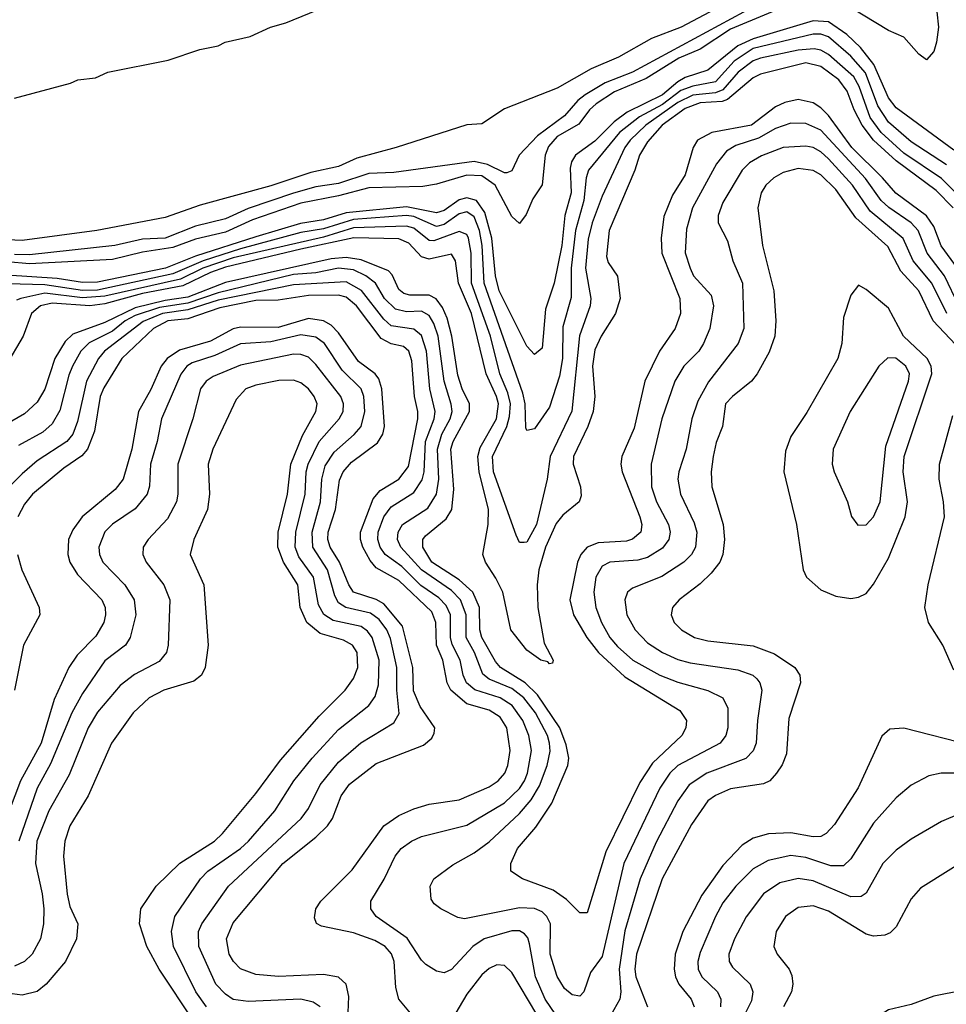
# Model space of a CAD drawing. Header units: inches. Extents: x 1308407 to 1441228, y 959628 to 1036311.
# Tile 350 of 656: x 1361804 to 1364263, y 1023457 to 1026069. Entities that reach past the tile are written whole.
import ezdxf

# ---------------------------------------------------------------- set-up
doc = ezdxf.new("R2010")
doc.units = ezdxf.units.IN
doc.header["$MEASUREMENT"] = 0
doc.layers.add('B3062', color=7, linetype='Continuous')

msp = doc.modelspace()

# ---------------------------------------------------------------- linework, layer by layer
at = {"layer": 'B3062', "color": 5}
for points, elevation in [([(1363710.1, 1026130), (1363559, 1026050), (1363480.3, 1026019.7), (1363392.8, 1025970), (1363320.6, 1025939.4), (1363230, 1025887.5), (1363090, 1025832.7), (1363030, 1025793.1), (1362990, 1025790.7), (1362802.7, 1025730), (1362698.3, 1025701.7), (1362650, 1025679.6), (1362576, 1025664), (1362470, 1025628.8), (1362283, 1025577), (1362190, 1025544.4), (1362008.5, 1025510), (1361810, 1025483.2), (1361710, 1025487.6)], 2340), ([(1363890, 1026128.1), (1363690, 1026044.3), (1363610, 1025991.3), (1363553, 1025967), (1363466.5, 1025913.5), (1363382.3, 1025877.7), (1363334.1, 1025845.9), (1363315.9, 1025830), (1363287.5, 1025792.5), (1363230, 1025759.7), (1363206.8, 1025733.2), (1363198.2, 1025710), (1363190, 1025631), (1363165.6, 1025594.5), (1363147.8, 1025552.2), (1363130, 1025529), (1363110, 1025547.2), (1363065.7, 1025630), (1363030, 1025655), (1362990, 1025657), (1362910, 1025632.9), (1362873.4, 1025626.6), (1362730, 1025623.3), (1362650, 1025601.8), (1362550, 1025582.6), (1362421.4, 1025538.6), (1362350, 1025505.8), (1362270, 1025486.7), (1362210, 1025465), (1362130, 1025452.3), (1362050, 1025433.2), (1361830, 1025421.2), (1361770, 1025427.3)], 2380), ([(1363790, 1026125.5), (1363430.1, 1025930), (1363357.7, 1025902.3), (1363304.5, 1025870), (1363285.1, 1025854.9), (1363250, 1025814.3), (1363178.4, 1025761.6), (1363129.7, 1025710.3), (1363110, 1025668.4), (1363096.7, 1025663.3), (1363090, 1025662.9), (1363045.5, 1025685.5), (1363010, 1025692.9), (1362796.4, 1025663.6), (1362730, 1025661.6), (1362650, 1025634.4), (1362590, 1025626.1), (1362530.8, 1025609.2), (1362410, 1025568.1), (1362350, 1025541.1), (1362270, 1025521.4), (1362190, 1025490), (1362130, 1025486.9), (1362056, 1025470), (1361830, 1025445.1), (1361790, 1025446.1)], 2360), ([(1364238.3, 1026090), (1364242.3, 1026050), (1364237.4, 1026010), (1364230, 1025985.1), (1364210, 1025962.8), (1364190, 1025978.3), (1364150, 1026023.2), (1364110, 1026040.6), (1363979.2, 1026119.2)], 2380), ([(1361790, 1025861), (1361938.9, 1025901.1), (1361958, 1025910), (1362004.5, 1025915.5), (1362038, 1025930), (1362198, 1025962), (1362282, 1025990), (1362330, 1026000.5), (1362349, 1026010), (1362415.3, 1026024.7), (1362469.2, 1026050), (1362510, 1026061.3), (1362615.8, 1026104.2)], 2340), ([(1364283.3, 1025723.3), (1364130, 1025835.8), (1364110, 1025861.8), (1364070.4, 1025950.4), (1364035.3, 1025995.3), (1363999.2, 1026030), (1363950, 1026064.2), (1363910, 1026066.7), (1363750, 1026019.1), (1363710, 1026000.3), (1363630, 1025935.1), (1363570, 1025916.1), (1363550, 1025904.9), (1363509.5, 1025870), (1363415.6, 1025824.4), (1363381.5, 1025798.5), (1363330, 1025747), (1363278.9, 1025710), (1363267.9, 1025692.1), (1363264.7, 1025675.3), (1363266.9, 1025610), (1363250.5, 1025549.5), (1363242.5, 1025470), (1363221.9, 1025370), (1363199.1, 1025300.9), (1363190, 1025197.6), (1363170, 1025181.2), (1363150, 1025203.2), (1363076.5, 1025350), (1363066.7, 1025390), (1363056.9, 1025490), (1363037.9, 1025557.9), (1363016.1, 1025590), (1362990, 1025597.1), (1362970, 1025591), (1362930, 1025563.5), (1362910, 1025557.3), (1362830, 1025573.1), (1362670, 1025557.3), (1362610, 1025538.3), (1362548.7, 1025528.7), (1362430, 1025492.9), (1362270, 1025442.3), (1362190.2, 1025409.8), (1362010, 1025373.3), (1361970, 1025372), (1361902.8, 1025382.8), (1361768.7, 1025391.3)], 2420), ([(1364263.9, 1025683.9), (1364170, 1025745.3), (1364110, 1025797.8), (1364081, 1025841), (1364048.3, 1025928.3), (1364010, 1025972.6), (1363950, 1026023.6), (1363930, 1026030.7), (1363910, 1026030.7), (1363750, 1025993.1), (1363700.2, 1025959.8), (1363650, 1025904.5), (1363590, 1025893), (1363558.8, 1025881.2), (1363510, 1025844.2), (1363448.7, 1025811.3), (1363395.4, 1025770), (1363313.7, 1025670), (1363307.2, 1025650), (1363300.6, 1025590), (1363278.5, 1025510), (1363267.7, 1025410), (1363267.5, 1025332.5), (1363245.3, 1025254.7), (1363244, 1025170), (1363236.4, 1025123.6), (1363210, 1025041.6), (1363170, 1024984.1), (1363150, 1024979.1), (1363146.6, 1024986.6), (1363144.8, 1025050), (1363138.8, 1025078.8), (1363036.7, 1025370), (1363030.8, 1025470), (1363024, 1025510), (1363010, 1025546.7), (1362990, 1025559.5), (1362970, 1025554), (1362930, 1025525.9), (1362910, 1025520.8), (1362850, 1025547.6), (1362830, 1025550.2), (1362690, 1025539.6), (1362610, 1025514.7), (1362550, 1025505.1), (1362390, 1025461.4), (1362290.3, 1025429.7), (1362210, 1025394.9), (1362010, 1025351.8), (1361970, 1025350.9), (1361870, 1025365.8), (1361771.8, 1025368.2)], 2440), ([(1364299.1, 1025599.1), (1364250, 1025648.4), (1364150, 1025715.4), (1364090, 1025770), (1364061, 1025810), (1364032.1, 1025892.1), (1364017.5, 1025917.5), (1363950, 1025976.9), (1363930, 1025988.2), (1363912.2, 1025992.2), (1363870, 1025988.3), (1363770, 1025967.8), (1363750, 1025960), (1363710.5, 1025930), (1363670, 1025883), (1363650, 1025875.5), (1363590, 1025869.1), (1363550, 1025849.7), (1363465.3, 1025790), (1363423.5, 1025750), (1363409.4, 1025730), (1363350, 1025601.2), (1363323, 1025530), (1363312.5, 1025487.5), (1363305.3, 1025410), (1363319.7, 1025330), (1363317.4, 1025310), (1363289.8, 1025230.2), (1363269.1, 1025030.9), (1363211.2, 1024910), (1363204, 1024850), (1363175.1, 1024730), (1363150, 1024682.8), (1363142.2, 1024682.2), (1363130, 1024682.4), (1363121.6, 1024701.6), (1363061.2, 1024870), (1363058.4, 1024910), (1363096.4, 1024990), (1363103.9, 1025016.1), (1363106.1, 1025050), (1363099.4, 1025079.4), (1363078.3, 1025130), (1363052.8, 1025230), (1363002.4, 1025370), (1363001.9, 1025450), (1362994.9, 1025490), (1362990, 1025499.4), (1362970, 1025507.2), (1362902.4, 1025482.4), (1362890, 1025483.2), (1362850, 1025516), (1362830, 1025521.7), (1362690, 1025516.7), (1362610, 1025492.6), (1362370, 1025437.1), (1362290, 1025410.4), (1362230, 1025380.6), (1362030, 1025335.4), (1361970, 1025331.1), (1361870, 1025343.9), (1361806.4, 1025330), (1361794.9, 1025325.1)], 2460), ([(1364281.1, 1025570), (1364235.9, 1025615.9), (1364130, 1025694.5), (1364070, 1025750), (1364039.3, 1025790), (1364018.5, 1025830), (1363999.9, 1025879.9), (1363978, 1025910), (1363930, 1025945), (1363890, 1025955.3), (1363770, 1025924.7), (1363750, 1025914.9), (1363682.7, 1025857.3), (1363667.8, 1025852.2), (1363610, 1025848.4), (1363570, 1025834.1), (1363509.2, 1025790), (1363470, 1025745.4), (1363448.9, 1025710), (1363436.5, 1025670), (1363367.8, 1025510), (1363361.3, 1025441.3), (1363365.4, 1025425.4), (1363390, 1025388.7), (1363397, 1025330), (1363384.9, 1025290), (1363347.1, 1025230), (1363330, 1025193.2), (1363324.2, 1025150), (1363329.8, 1025070), (1363326.1, 1025030), (1363311.9, 1024990), (1363273.3, 1024910), (1363272.7, 1024890), (1363292.4, 1024830), (1363294.3, 1024805.7), (1363288.6, 1024790), (1363245.5, 1024754.5), (1363227.5, 1024732.5), (1363199.5, 1024670), (1363181.7, 1024610), (1363176.7, 1024570), (1363179.2, 1024510), (1363195.3, 1024415.3), (1363219.2, 1024370), (1363218, 1024362), (1363210, 1024359.8), (1363205.3, 1024365.3), (1363186.7, 1024370), (1363150, 1024396.7), (1363107.3, 1024450), (1363085.7, 1024550), (1363067.8, 1024587.8), (1363039.7, 1024630), (1363032.8, 1024650), (1363047, 1024730), (1363047.5, 1024770), (1363023.5, 1024870), (1363019.3, 1024910), (1363026.1, 1024933.9), (1363069.1, 1025010), (1363074.3, 1025050), (1363069.4, 1025070), (1363041.6, 1025130), (1363002.4, 1025290), (1362968.7, 1025370), (1362960.4, 1025430), (1362950, 1025447.7), (1362890, 1025433.7), (1362870, 1025440.6), (1362836.7, 1025476.7), (1362810, 1025488.1), (1362690.4, 1025490.4), (1362550, 1025460.2), (1362350, 1025413), (1362310, 1025398.9), (1362236.4, 1025363.6), (1362130, 1025343), (1362030, 1025315.5), (1361990, 1025310), (1361890, 1025317.2), (1361859.1, 1025310), (1361834.8, 1025290), (1361813, 1025230), (1361766.4, 1025150)], 2480), ([(1364292.7, 1025410), (1364249.4, 1025469.4), (1364230, 1025520.6), (1364210, 1025549.3), (1364128.7, 1025608.7), (1364094, 1025650), (1364012.5, 1025730), (1363950, 1025815.5), (1363930, 1025835.6), (1363910, 1025848.4), (1363870, 1025857.4), (1363834.7, 1025850), (1363810, 1025838), (1363745.9, 1025790), (1363640.7, 1025770), (1363602.9, 1025750), (1363591.5, 1025730), (1363570, 1025657.5), (1363536.2, 1025603.8), (1363512.9, 1025547.1), (1363505.8, 1025490), (1363508.3, 1025450), (1363555.6, 1025330), (1363557.3, 1025290), (1363543.8, 1025250), (1363501.6, 1025190), (1363463, 1025110), (1363434.4, 1024985.6), (1363402.1, 1024910), (1363398.8, 1024890), (1363402.4, 1024870), (1363449.7, 1024750), (1363454.5, 1024730), (1363451.8, 1024710), (1363430, 1024691.2), (1363414, 1024686), (1363338.6, 1024681.4), (1363309.7, 1024670), (1363293.2, 1024650), (1363284.4, 1024630), (1363263.9, 1024530), (1363273.1, 1024490), (1363308.7, 1024430), (1363339.5, 1024390), (1363410, 1024325.5), (1363556.1, 1024236.1), (1363573.4, 1024210), (1363572, 1024190), (1363561, 1024170), (1363483.1, 1024096.9), (1363450, 1024044.9), (1363358.9, 1023861.1), (1363310, 1023699.2), (1363290, 1023699.2), (1363254.6, 1023734.6), (1363219.4, 1023759.4), (1363138.4, 1023790), (1363107.6, 1023810), (1363107.1, 1023830), (1363124.8, 1023870), (1363173.5, 1023926.5), (1363215.8, 1023990), (1363258.1, 1024090), (1363261.3, 1024110), (1363254.5, 1024145.5), (1363237.5, 1024190), (1363178.1, 1024278.1), (1363144.9, 1024310), (1363079.8, 1024350), (1363066.4, 1024366.4), (1363030.4, 1024430.4), (1363024.7, 1024450), (1363024.4, 1024510), (1363006, 1024550), (1362970, 1024583.2), (1362897.3, 1024630), (1362873.2, 1024670), (1362873.4, 1024690), (1362880.3, 1024699.7), (1362935.4, 1024744.6), (1362950.2, 1024769.8), (1362956.3, 1024823.7), (1362948.3, 1024930), (1362954.1, 1024950), (1362997.7, 1025030), (1362997.1, 1025050), (1362977.8, 1025090), (1362966.5, 1025126.5), (1362950.2, 1025229.8), (1362937.8, 1025277.8), (1362925.7, 1025305.7), (1362909.1, 1025329.1), (1362890, 1025338.6), (1362838.9, 1025338.9), (1362823.1, 1025343.1), (1362810, 1025353.1), (1362792.3, 1025392.3), (1362782.8, 1025402.8), (1362710, 1025431.8), (1362670, 1025438.3), (1362630, 1025434.9), (1362350, 1025372.1), (1362250, 1025333.3), (1362190, 1025324.7), (1362110, 1025305), (1362030, 1025266.1), (1361945, 1025235), (1361924.2, 1025215.8), (1361897.2, 1025170), (1361870, 1025089), (1361850, 1025054.1), (1361816.1, 1025023.9), (1361765.7, 1024994.3)], 2520), ([(1364296.6, 1025310), (1364258, 1025390), (1364211.9, 1025450), (1364188, 1025510), (1364170, 1025530.5), (1364110.7, 1025570.7), (1364090.2, 1025590), (1364048.2, 1025648.2), (1363930, 1025776.5), (1363890, 1025794.1), (1363850, 1025794.9), (1363810, 1025780.8), (1363764.7, 1025755.3), (1363704.2, 1025735.8), (1363679.5, 1025720.5), (1363652.8, 1025687.2), (1363589, 1025570), (1363573.3, 1025513.2), (1363570, 1025451), (1363583.4, 1025410), (1363592.3, 1025390), (1363638.7, 1025338.7), (1363644.7, 1025310), (1363635.7, 1025250), (1363618.7, 1025210), (1363605.8, 1025190), (1363566.3, 1025150), (1363542.6, 1025110), (1363507.7, 1025010), (1363480.1, 1024890), (1363480.9, 1024830), (1363493.6, 1024790), (1363525.9, 1024730), (1363530.1, 1024710), (1363526.9, 1024690), (1363510, 1024666.7), (1363470, 1024641.9), (1363444.7, 1024635.3), (1363370.4, 1024629.6), (1363350, 1024619), (1363333.1, 1024590), (1363327.7, 1024550), (1363332.9, 1024510), (1363347.5, 1024470), (1363369.7, 1024430), (1363390, 1024405.8), (1363431.1, 1024370), (1363502.8, 1024330), (1363550, 1024311.2), (1363629.8, 1024289.8), (1363670.1, 1024270.1), (1363682.9, 1024242.9), (1363683.4, 1024190), (1363677.4, 1024170), (1363663.1, 1024150), (1363550.5, 1024090), (1363529.4, 1024070), (1363502.7, 1024030), (1363407.4, 1023830), (1363350, 1023583.7), (1363318.9, 1023541.1), (1363300.7, 1023490), (1363290, 1023478.2), (1363270, 1023482), (1363250, 1023498.3), (1363230, 1023530.8), (1363211.9, 1023590), (1363212.4, 1023670), (1363203, 1023690), (1363190, 1023702.2), (1363170, 1023711.1), (1363130, 1023712.6), (1362983.8, 1023683.8), (1362966.9, 1023686.9), (1362921.6, 1023710), (1362903.5, 1023723.5), (1362895.9, 1023735.9), (1362892.8, 1023770), (1362903.1, 1023790), (1362952.9, 1023827.1), (1363010, 1023858.4), (1363050, 1023888.1), (1363130, 1023962.7), (1363161.1, 1023998.9), (1363183.3, 1024036.7), (1363203.3, 1024090), (1363211.5, 1024128.5), (1363210.2, 1024150), (1363204.1, 1024170), (1363172.8, 1024230), (1363142, 1024270), (1363110, 1024295), (1363050, 1024319.1), (1363032.5, 1024332.5), (1363010.6, 1024390), (1362988.5, 1024430), (1362988.7, 1024490), (1362973.7, 1024530), (1362950, 1024554.9), (1362870, 1024609.7), (1362815.5, 1024670), (1362806.6, 1024690), (1362808.2, 1024710), (1362819.7, 1024730), (1362887, 1024773), (1362909.7, 1024810), (1362915.7, 1024850), (1362912.6, 1024930), (1362924.2, 1024970), (1362946.6, 1025010), (1362951.5, 1025030), (1362948.8, 1025048.8), (1362930, 1025110), (1362913.9, 1025230), (1362903.1, 1025263.1), (1362890, 1025284.8), (1362870, 1025296), (1362830, 1025294.4), (1362801.1, 1025301.1), (1362771.6, 1025330), (1362748.4, 1025370), (1362722.5, 1025390), (1362690, 1025405.7), (1362650, 1025410.1), (1362590, 1025397.9), (1362530, 1025393.2), (1362330, 1025344.5), (1362250, 1025317.3), (1362174.5, 1025305.5), (1362110, 1025284.4), (1362083.7, 1025270), (1362050, 1025242.7), (1361988.1, 1025211.9), (1361965.6, 1025190), (1361943.8, 1025150), (1361933.8, 1025126.2), (1361910, 1025032.2), (1361890, 1024997.1), (1361865.3, 1024974.7), (1361800.3, 1024939.7)], 2540), ([(1364264.8, 1025290), (1364224.3, 1025370), (1364175.3, 1025430), (1364148.8, 1025488.8), (1364061.3, 1025561.3), (1364013.8, 1025630), (1363950, 1025700.1), (1363930, 1025718.8), (1363910, 1025729.9), (1363890, 1025734.2), (1363830, 1025729.9), (1363772.1, 1025707.9), (1363740.4, 1025690), (1363721.3, 1025670), (1363670, 1025584.6), (1363657.2, 1025550), (1363657.7, 1025530), (1363682.6, 1025482.6), (1363696.4, 1025430), (1363721.8, 1025370), (1363725.7, 1025250), (1363711, 1025210), (1363631.6, 1025108.4), (1363603.1, 1025056.9), (1363587.7, 1025010), (1363572.4, 1024930), (1363552.8, 1024870), (1363550.1, 1024850), (1363557.7, 1024810), (1363594.2, 1024734.2), (1363600.9, 1024710), (1363597.5, 1024670), (1363586.5, 1024650), (1363566.8, 1024630), (1363507.9, 1024592.1), (1363430, 1024561.1), (1363416.6, 1024550), (1363409.6, 1024530), (1363415.4, 1024490), (1363437.2, 1024450), (1363470, 1024416), (1363510, 1024390.1), (1363550, 1024371.8), (1363582.9, 1024362.9), (1363710, 1024344.4), (1363749.3, 1024330), (1363760, 1024320), (1363768.4, 1024310), (1363773.6, 1024290), (1363761.5, 1024210), (1363758.3, 1024150), (1363750.3, 1024129.7), (1363730.9, 1024109.1), (1363627.2, 1024070), (1363580.7, 1024039.3), (1363550, 1023996.8), (1363492.8, 1023887.2), (1363450.9, 1023790), (1363410, 1023651.5), (1363394.9, 1023550), (1363399.3, 1023490), (1363396.6, 1023470), (1363372.5, 1023427.5)], 2560), ([(1364287.7, 1025207.7), (1364228.4, 1025270), (1364190, 1025349.9), (1364142.1, 1025402.1), (1364108, 1025468), (1364023.3, 1025543.3), (1363970, 1025619.1), (1363930, 1025657.6), (1363910, 1025669.3), (1363870, 1025674.8), (1363830, 1025664.4), (1363804.8, 1025650), (1363784, 1025630), (1363771.8, 1025610), (1363763, 1025570), (1363775.2, 1025470), (1363805.5, 1025350), (1363810.9, 1025270), (1363808, 1025230), (1363793.1, 1025186.9), (1363761.4, 1025130), (1363746, 1025110), (1363695.3, 1025070), (1363676.9, 1025050), (1363668.8, 1024990), (1363652.3, 1024947.7), (1363643.8, 1024910), (1363639.2, 1024870), (1363640.8, 1024830), (1363670.5, 1024730), (1363673.9, 1024690), (1363670.1, 1024650), (1363661.8, 1024630), (1363639.2, 1024600.8), (1363610, 1024572.5), (1363554.2, 1024530), (1363536, 1024510), (1363532.5, 1024490), (1363540.9, 1024470), (1363560.2, 1024450), (1363594.9, 1024430), (1363630, 1024421.2), (1363750, 1024408.2), (1363807.1, 1024387.1), (1363860.9, 1024350), (1363874.5, 1024330), (1363876.4, 1024310), (1363845.2, 1024214.8), (1363838.8, 1024121.2), (1363827.5, 1024092.5), (1363812.6, 1024070), (1363794.4, 1024050), (1363778.2, 1024041.8), (1363690, 1024028.3), (1363650, 1024011), (1363630, 1023996.2), (1363586.3, 1023933.7), (1363508.6, 1023790), (1363441.1, 1023590), (1363436.6, 1023550), (1363439.2, 1023530), (1363470.1, 1023450)], 2580), ([(1363310, 1023306.9), (1363198.7, 1023470), (1363172.6, 1023530), (1363157, 1023617), (1363152.7, 1023632.7), (1363143.7, 1023643.7), (1363130, 1023651.4), (1363110, 1023651.8), (1363036.6, 1023630), (1363006.5, 1023610), (1362950, 1023549.2), (1362930, 1023540.6), (1362910, 1023544.5), (1362882, 1023562), (1362870, 1023573.6), (1362832, 1023632), (1362749.9, 1023690), (1362735.6, 1023710), (1362735.6, 1023730), (1362771.1, 1023788.9), (1362800.6, 1023850), (1362816.4, 1023870), (1362843.4, 1023890), (1362870, 1023902.3), (1362990, 1023931.8), (1363090, 1023991), (1363130, 1024029.7), (1363143.3, 1024050), (1363151.3, 1024070), (1363161.9, 1024130), (1363155.1, 1024170), (1363139.4, 1024210), (1363111, 1024250), (1363078.5, 1024270), (1363011.3, 1024291.3), (1362989.7, 1024310), (1362980.7, 1024330), (1362972.3, 1024370), (1362951.3, 1024411.3), (1362946.7, 1024430), (1362947.4, 1024490), (1362935.3, 1024515.3), (1362915.7, 1024535.7), (1362868.4, 1024568.4), (1362818.2, 1024618.2), (1362773.9, 1024650), (1362760.4, 1024670), (1362754.6, 1024690), (1362755.1, 1024710), (1362770, 1024750.6), (1362790, 1024777), (1362850, 1024814.6), (1362871.9, 1024848.1), (1362877, 1024870), (1362880.9, 1024950), (1362903.8, 1025010), (1362906.7, 1025030), (1362891.9, 1025090), (1362883.3, 1025190), (1362870, 1025231.6), (1362850, 1025248.5), (1362790, 1025257.3), (1362770, 1025274.7), (1362711, 1025351), (1362670, 1025373.9), (1362530, 1025365.6), (1362330, 1025324.8), (1362250, 1025299.5), (1362182.6, 1025290), (1362131.7, 1025268.3), (1362028.8, 1025190), (1362013.1, 1025170), (1361980.7, 1025110), (1361956.8, 1025003.2), (1361944.4, 1024970), (1361928.4, 1024950), (1361850, 1024898.7), (1361810, 1024864.5), (1361775.4, 1024830)], 2560), ([(1362850, 1023422.6), (1362810.3, 1023470.3), (1362801.6, 1023501.6), (1362797.7, 1023570), (1362790.7, 1023590.7), (1362773.7, 1023610), (1362745.8, 1023625.8), (1362690, 1023646.7), (1362604.3, 1023664.3), (1362591.1, 1023671.1), (1362585.9, 1023685.9), (1362589.9, 1023710), (1362602.7, 1023730), (1362686, 1023813.9), (1362770, 1023930.1), (1362810, 1023957.4), (1362850, 1023975.1), (1362890, 1023987.5), (1362970, 1023999), (1363050, 1024033.9), (1363073.7, 1024050), (1363091.1, 1024070), (1363099.2, 1024090), (1363105.7, 1024130), (1363096.7, 1024190), (1363078.8, 1024218.8), (1363050, 1024236.8), (1362990, 1024254.2), (1362948.3, 1024290), (1362937.9, 1024310), (1362926.3, 1024370), (1362909.8, 1024410), (1362908.1, 1024470), (1362897.8, 1024497.8), (1362810, 1024581.2), (1362750, 1024615.3), (1362734, 1024634), (1362714.2, 1024670), (1362707.9, 1024690), (1362708.1, 1024710), (1362741.7, 1024798.3), (1362760.1, 1024819.9), (1362810.3, 1024850), (1362835.8, 1024884.2), (1362860.6, 1025010), (1362860.3, 1025030), (1362851.3, 1025070), (1362844.6, 1025164.6), (1362836.7, 1025190), (1362822, 1025202), (1362789.4, 1025209.5), (1362763.2, 1025223.2), (1362697.7, 1025310), (1362670, 1025333.3), (1362650, 1025338.4), (1362570, 1025338), (1362490, 1025325.4), (1362430, 1025324.4), (1362334.8, 1025305.2), (1362250, 1025275.6), (1362197.2, 1025270), (1362159, 1025250), (1362074.6, 1025170), (1362027, 1025093), (1362017.4, 1025070), (1362002.5, 1024977.5), (1361983.9, 1024930), (1361968.3, 1024911.7), (1361920.6, 1024879.4), (1361837.5, 1024810), (1361816.1, 1024783.9), (1361799.1, 1024750)], 2580), ([(1362675.3, 1023435.3), (1362677.3, 1023477.3), (1362669.9, 1023509.9), (1362650, 1023528.3), (1362610, 1023536), (1362490.2, 1023530.3), (1362430, 1023535.6), (1362390, 1023551), (1362371, 1023570), (1362359.5, 1023590), (1362352.5, 1023630), (1362370, 1023673.2), (1362501.8, 1023830), (1362590, 1023899.9), (1362620.5, 1023930), (1362633.9, 1023950), (1362656.6, 1024010), (1362679.3, 1024040.7), (1362750, 1024095.3), (1362875.7, 1024144.3), (1362897.2, 1024162.8), (1362904, 1024176), (1362905.3, 1024190), (1362866.9, 1024246.9), (1362848.6, 1024288.6), (1362847.2, 1024350), (1362820, 1024460), (1362770, 1024519.3), (1362750, 1024530.9), (1362689.9, 1024550), (1362676.9, 1024570), (1362652.6, 1024630), (1362627.9, 1024670), (1362621.7, 1024690), (1362622, 1024710), (1362641.5, 1024770), (1362652.8, 1024847.2), (1362661.8, 1024870), (1362684.6, 1024895.4), (1362753.2, 1024946.8), (1362767.4, 1024970), (1362772.2, 1024990), (1362765, 1025090), (1362756.7, 1025116.7), (1362746.7, 1025130), (1362702.7, 1025162.7), (1362650, 1025238.4), (1362630, 1025258.5), (1362610.4, 1025270), (1362570, 1025276.5), (1362490, 1025252.5), (1362390, 1025253.4), (1362370, 1025249.1), (1362310, 1025216.1), (1362227.7, 1025192.3), (1362195.2, 1025170), (1362178.7, 1025150), (1362151.8, 1025088.2), (1362118.7, 1025030), (1362100.9, 1024930), (1362078.1, 1024850), (1362057.4, 1024822.6), (1361969.6, 1024750), (1361944.5, 1024715.5), (1361933.1, 1024690), (1361931.6, 1024650), (1361937, 1024630), (1361957.1, 1024597), (1362021.6, 1024530), (1362030.1, 1024509.9), (1362031.7, 1024490), (1362027.2, 1024470), (1362006, 1024434), (1361956.6, 1024383.4), (1361933.9, 1024350), (1361894.8, 1024265.2), (1361860.8, 1024150), (1361806.2, 1024050), (1361775.6, 1023970)], 2620), ([(1362600.8, 1023450), (1362582.4, 1023462.4), (1362550, 1023470.3), (1362410, 1023464.3), (1362370, 1023469.5), (1362350, 1023483.2), (1362324.4, 1023510), (1362278.7, 1023610), (1362277.9, 1023650), (1362286.7, 1023670), (1362357.5, 1023770), (1362550.8, 1023950), (1362570, 1023976.6), (1362601, 1024039), (1362650, 1024099), (1362709.3, 1024150.7), (1362796.6, 1024203.4), (1362811.2, 1024228.8), (1362804.3, 1024290), (1362804.9, 1024350), (1362787.7, 1024427.7), (1362778.4, 1024450), (1362757.5, 1024477.5), (1362735, 1024495), (1362669.6, 1024509.6), (1362650, 1024522.2), (1362640.2, 1024540.2), (1362620.3, 1024610), (1362581.4, 1024670), (1362580, 1024710), (1362602.4, 1024790), (1362605.7, 1024850), (1362614.6, 1024885.4), (1362638, 1024922), (1362691.7, 1024968.3), (1362709.6, 1024990), (1362719.6, 1025030), (1362717.1, 1025070), (1362709.6, 1025090), (1362659.7, 1025139.7), (1362612.5, 1025210), (1362590, 1025227.4), (1362550, 1025233.2), (1362470, 1025214.6), (1362390, 1025209.1), (1362321.8, 1025178.2), (1362261.5, 1025158.5), (1362247.5, 1025150), (1362231.1, 1025128.9), (1362179.7, 1025010), (1362168.4, 1024950), (1362150.8, 1024890), (1362148.3, 1024831.7), (1362141.9, 1024810), (1362110, 1024771.9), (1362050, 1024730.4), (1362030, 1024710.4), (1362013.9, 1024670), (1362015.5, 1024650), (1362024.1, 1024630), (1362083, 1024570), (1362107.9, 1024530), (1362112.2, 1024490), (1362096.9, 1024430), (1362084.2, 1024410), (1362030, 1024368.3), (1361970, 1024281.6), (1361941.9, 1024230), (1361885, 1024095), (1361850, 1024030), (1361801.3, 1023890)], 2640), ([(1362299.1, 1023450), (1362271.4, 1023490), (1362212.3, 1023610), (1362206.4, 1023650), (1362215.6, 1023690), (1362283.2, 1023790), (1362303.4, 1023810), (1362389.5, 1023870), (1362410.6, 1023890), (1362480.6, 1023970), (1362531.5, 1024050), (1362579.7, 1024110), (1362650, 1024186.2), (1362730.4, 1024250), (1362746.8, 1024273.2), (1362755.9, 1024304.1), (1362757.9, 1024370), (1362739.3, 1024430), (1362726.9, 1024446.9), (1362710, 1024459.3), (1362635.6, 1024475.6), (1362610.7, 1024490.7), (1362596.6, 1024516.6), (1362583.5, 1024590), (1362544.5, 1024644.5), (1362535, 1024670), (1362536.5, 1024710), (1362561, 1024810), (1362563.7, 1024870), (1362569.5, 1024890), (1362598.2, 1024950), (1362651.8, 1025010), (1362662, 1025030), (1362663.5, 1025050), (1362655.8, 1025070), (1362590, 1025154.4), (1362570, 1025173.7), (1362550, 1025181), (1362530, 1025181.9), (1362390, 1025152.5), (1362317.5, 1025122.4), (1362298.4, 1025110), (1362283.9, 1025090), (1362263.4, 1025010), (1362223.4, 1024890), (1362223.4, 1024810), (1362219.5, 1024790), (1362195.5, 1024744.5), (1362144.4, 1024690), (1362131.5, 1024670), (1362130.1, 1024650), (1362138.9, 1024630), (1362186.3, 1024570), (1362202, 1024530), (1362198.1, 1024410), (1362193.3, 1024390), (1362173.6, 1024366.4), (1362108.1, 1024331.9), (1362070, 1024302.7), (1362010, 1024231.5), (1361985.7, 1024190), (1361934.7, 1024065.3), (1361880.7, 1023970), (1361849, 1023890), (1361845.3, 1023830), (1361863.4, 1023750), (1361867.8, 1023710), (1361866.5, 1023670), (1361859, 1023630), (1361837.1, 1023590), (1361816.6, 1023570), (1361790, 1023558)], 2660), ([(1362266.9, 1023410), (1362173.9, 1023550), (1362141.3, 1023610), (1362121.3, 1023670), (1362125.5, 1023710), (1362165.6, 1023770), (1362229, 1023831), (1362320.5, 1023890), (1362341.9, 1023910), (1362430, 1024015.7), (1362495.9, 1024104.1), (1362598.3, 1024221.7), (1362667.5, 1024290), (1362690, 1024320.9), (1362701.4, 1024350), (1362699.6, 1024390), (1362687.3, 1024410), (1362663.1, 1024423.1), (1362600.9, 1024440.9), (1362565.6, 1024470), (1362548, 1024510), (1362541.7, 1024570), (1362504, 1024630), (1362488.4, 1024670), (1362489.4, 1024710), (1362514.6, 1024810), (1362523.7, 1024890), (1362554.1, 1024965.9), (1362589.9, 1025030), (1362592.8, 1025050), (1362585.5, 1025070), (1362570, 1025089.9), (1362550, 1025105.7), (1362530, 1025112.9), (1362491.8, 1025111.8), (1362430, 1025099.7), (1362403.8, 1025090), (1362378.2, 1025061.8), (1362316.1, 1024930), (1362303.7, 1024890), (1362307.1, 1024810), (1362302, 1024770), (1362266, 1024690), (1362255.9, 1024650), (1362292.7, 1024570), (1362304.3, 1024410), (1362296.1, 1024350), (1362286.1, 1024330), (1362266, 1024314), (1362186.2, 1024290), (1362147.5, 1024270), (1362105, 1024230), (1362047.7, 1024150), (1361985.4, 1024010), (1361936.8, 1023930), (1361923.3, 1023890), (1361919.7, 1023850), (1361929.2, 1023749.2), (1361936.5, 1023716.5), (1361957.7, 1023670), (1361954.6, 1023630), (1361925.2, 1023570), (1361874, 1023510), (1361849.7, 1023490.3), (1361810, 1023480.8), (1361770, 1023486.2)], 2680), ([(1364283, 1024343), (1364253.5, 1024410), (1364215.9, 1024470), (1364206.1, 1024510), (1364214.9, 1024570), (1364257.8, 1024750), (1364255.8, 1024790), (1364244.3, 1024850), (1364244.6, 1024890), (1364280.7, 1025019.3)], 2580), ([(1361797.9, 1024650), (1361809.2, 1024610), (1361855.3, 1024510), (1361857.5, 1024490), (1361813.4, 1024410), (1361789.5, 1024290)], 2580), ([(1364330, 1024143.6), (1364150.2, 1024189.8), (1364113.5, 1024186.5), (1364092.2, 1024167.8), (1364029.3, 1024030.7), (1363966.1, 1023933.9), (1363944.5, 1023910), (1363930, 1023902), (1363910, 1023901.3), (1363850, 1023911.3), (1363790.9, 1023909.1), (1363750, 1023897.4), (1363720.8, 1023879.2), (1363670, 1023824.7), (1363613.9, 1023746.1), (1363563.4, 1023650), (1363543.8, 1023590), (1363540.8, 1023550), (1363543.9, 1023530), (1363552.7, 1023510), (1363585.6, 1023470), (1363593.4, 1023450)], 2620), ([(1364290, 1024070.4), (1364249.6, 1024070.4), (1364217, 1024063), (1364170, 1024038.6), (1364130, 1024005), (1364070, 1023937), (1364010, 1023842.3), (1363990, 1023824.5), (1363956.2, 1023823.8), (1363890, 1023846.4), (1363850, 1023851.5), (1363790, 1023838.7), (1363750, 1023816.4), (1363704.2, 1023770), (1363670, 1023725.6), (1363650.1, 1023690), (1363610, 1023594.6), (1363603.8, 1023570), (1363604.3, 1023550), (1363613.9, 1023530), (1363655.9, 1023490), (1363664.9, 1023470), (1363663.5, 1023450)], 2640), ([(1364298.3, 1023961.7), (1364250, 1023941.6), (1364170, 1023894.5), (1364130, 1023866), (1364094.8, 1023830), (1364050, 1023751.5), (1364036.9, 1023743.1), (1364010, 1023742), (1363910, 1023784.5), (1363870, 1023790.3), (1363821.4, 1023778.6), (1363778, 1023750), (1363731.5, 1023688.5), (1363700.8, 1023630), (1363686, 1023590), (1363686.3, 1023570), (1363695.3, 1023555.3), (1363742.1, 1023510), (1363749.6, 1023490), (1363746.1, 1023466.1), (1363708.1, 1023390)], 2660), ([(1364362.3, 1023870), (1364194.9, 1023765.1), (1364170, 1023736.4), (1364130, 1023662.5), (1364113.8, 1023646.2), (1364100.1, 1023639.9), (1364070, 1023637.6), (1364050, 1023643.2), (1363950, 1023703.9), (1363910, 1023718.4), (1363870, 1023713.9), (1363836.1, 1023690), (1363811.4, 1023650), (1363805.1, 1023610), (1363813.7, 1023590), (1363845.7, 1023550), (1363853, 1023533), (1363855.6, 1023510), (1363851.8, 1023490), (1363831.2, 1023450)], 2680), ([(1363176, 1023430), (1363110, 1023541.5), (1363090, 1023559.9), (1363070, 1023561), (1363050, 1023552.1), (1363030, 1023534.7), (1362990, 1023483.6), (1362950, 1023415)], 2580), ([(1364306.3, 1023493.7), (1364230, 1023478.5), (1364170, 1023456.5), (1364110, 1023441.6), (1364090.3, 1023430), (1364019.6, 1023340.4), (1363995.4, 1023324.6), (1363950, 1023308.9), (1363916, 1023290), (1363899.7, 1023270), (1363891.1, 1023250), (1363880.4, 1023200.4), (1363880.3, 1023190), (1363890, 1023177.6), (1363912.3, 1023172.3), (1363950, 1023173.2), (1363990, 1023182.1), (1364237.6, 1023322.4), (1364279.5, 1023340.5)], 2720)]:
    msp.add_lwpolyline(points, dxfattribs=dict(at, elevation=elevation))
for points, elevation in [([(1364030, 1025364.7), (1364010, 1025338.4), (1363990, 1025279.5), (1363985.4, 1025210), (1363974.7, 1025170), (1363893, 1025027), (1363850, 1024963.1), (1363835.9, 1024924.1), (1363831.7, 1024870), (1363865.7, 1024730), (1363883.2, 1024610), (1363892.2, 1024590), (1363930, 1024556.8), (1363970, 1024539.4), (1364010, 1024533.8), (1364030, 1024537.2), (1364050, 1024547.1), (1364070, 1024571.2), (1364110, 1024640.2), (1364153.9, 1024750), (1364159.9, 1024790), (1364148.1, 1024870), (1364150.9, 1024910), (1364224.4, 1025130), (1364222.7, 1025150), (1364211.9, 1025170), (1364149.4, 1025230), (1364110, 1025303.9), (1364050, 1025353.3)], 2620), ([(1364107.9, 1025172.1), (1364083.8, 1025150), (1364008, 1025030), (1363962.8, 1024930), (1363960.2, 1024890), (1363965.2, 1024870), (1364000.7, 1024790), (1364011.3, 1024751.3), (1364028.4, 1024728.4), (1364050, 1024729.1), (1364070, 1024750.3), (1364087.8, 1024790), (1364102.1, 1024937.9), (1364162.7, 1025110), (1364164.9, 1025130), (1364156, 1025150), (1364128.9, 1025171.1)], 2640)]:
    msp.add_lwpolyline(points, close=True, dxfattribs=dict(at, elevation=elevation))

doc.saveas('drawing.dxf')
